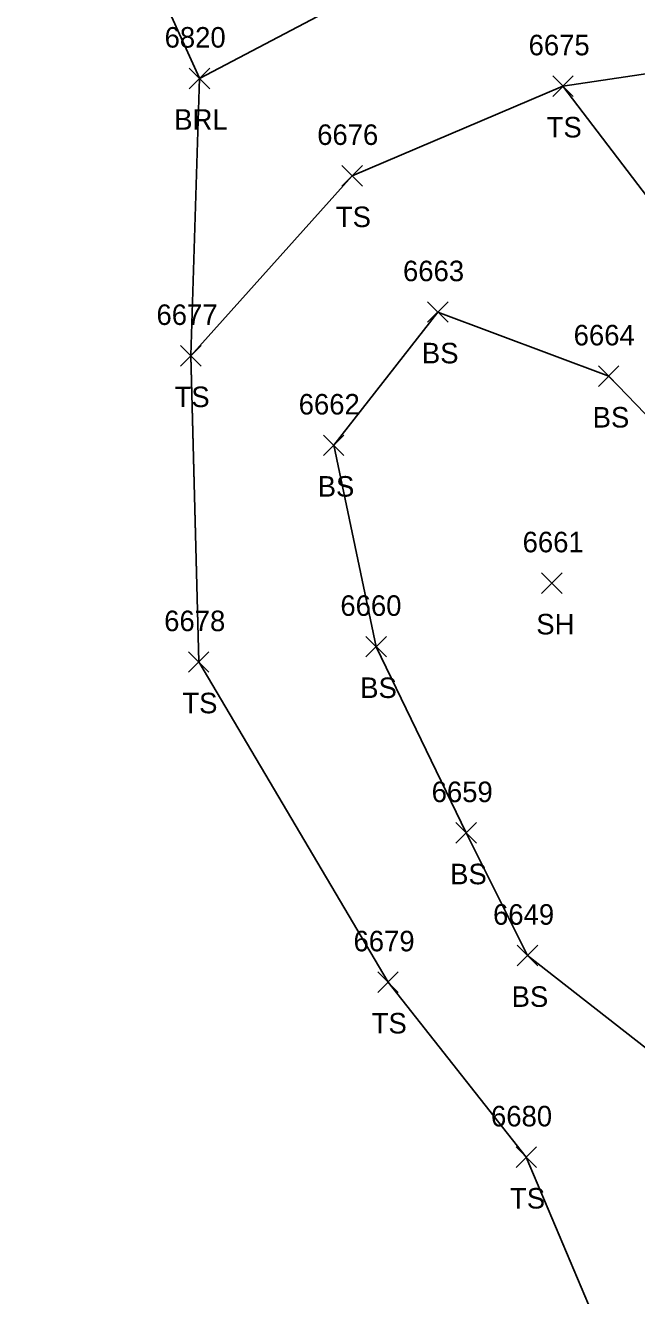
# Model space of a CAD drawing. Extents: x 1439173 to 1457902, y 641926 to 659889.
# Drawn here: x 1448647.9 to 1448707.4, y 643726.3 to 643850 of the extents above; entities that cross this region are included whole.
import ezdxf

# ---------------------------------------------------------------- set-up
doc = ezdxf.new("R2010")
doc.units = 0
for name, color, linetype in [('L_A', 7, 'Continuous'), ('L_I', 7, 'Continuous'), ('L_TIC', 7, 'Continuous'), ('LABL', 7, 'Continuous'), ('LELB', 7, 'Continuous'), ('LSOGP', 7, 'Continuous')]:
    doc.layers.add(name, color=color, linetype=linetype)

msp = doc.modelspace()

# ---------------------------------------------------------------- linework, layer by layer
at = {"layer": 'L_TIC'}
for points in [[(1448663.81, 643843.84), (1448665.81, 643845.84)], [(1448665.81, 643843.84), (1448663.81, 643845.84)], [(1448699.21, 643843.09), (1448701.21, 643845.09)], [(1448701.21, 643843.09), (1448699.21, 643845.09)], [(1448699.21, 643843.09), (1448701.21, 643845.09)], [(1448701.21, 643843.09), (1448699.21, 643845.09)], [(1448678.68, 643834.36), (1448680.68, 643836.36)], [(1448680.68, 643834.36), (1448678.68, 643836.36)], [(1448687.03, 643821.09), (1448689.03, 643823.09)], [(1448689.03, 643821.09), (1448687.03, 643823.09)], [(1448662.97, 643816.83), (1448664.97, 643818.83)], [(1448664.97, 643816.83), (1448662.97, 643818.83)], [(1448703.66, 643814.84), (1448705.66, 643816.84)], [(1448705.66, 643814.84), (1448703.66, 643816.84)], [(1448676.88, 643808.11), (1448678.88, 643810.11)], [(1448678.88, 643808.11), (1448676.88, 643810.11)], [(1448698.12, 643794.69), (1448700.12, 643796.69)], [(1448700.12, 643794.69), (1448698.12, 643796.69)], [(1448681.01, 643788.5), (1448683.01, 643790.5)], [(1448683.01, 643788.5), (1448681.01, 643790.5)], [(1448663.73, 643787.01), (1448665.73, 643789.01)], [(1448665.73, 643787.01), (1448663.73, 643789.01)], [(1448689.78, 643770.36), (1448691.78, 643772.36)], [(1448691.78, 643770.36), (1448689.78, 643772.36)], [(1448695.76, 643758.42), (1448697.76, 643760.42)], [(1448697.76, 643758.42), (1448695.76, 643760.42)], [(1448682.17, 643755.83), (1448684.17, 643757.83)], [(1448684.17, 643755.83), (1448682.17, 643757.83)], [(1448695.64, 643738.78), (1448697.64, 643740.78)], [(1448697.64, 643738.78), (1448695.64, 643740.78)]]:
    msp.add_lwpolyline(points, dxfattribs=at)
at = {"layer": 'LABL'}
msp.add_lwpolyline([(1448726.59, 643633.06), (1448720.88, 643665.88), (1448721.81, 643679.51), (1448713.75, 643699.28), (1448716.48, 643738.3), (1448713.98, 643745.94), (1448716.58, 643759.48), (1448721.16, 643766.42), (1448727.6, 643780.65), (1448730.59, 643792.75), (1448738.8, 643807.38), (1448734.69, 643825.61), (1448750.94, 643837.95), (1448770.04, 643856.47), (1448769.85, 643865.62), (1448759.86, 643877.1), (1448756.96, 643880.01), (1448752.9, 643888.77), (1448756.9, 643896.92), (1448747.89, 643914.13), (1448730.84, 643886.4), (1448712.52, 643872.63), (1448692.92, 643859.64), (1448664.81, 643844.84)], dxfattribs=at)
at = {"layer": 'LELB'}
for points in [[(1448720.9, 643847.16), (1448700.21, 643844.09)], [(1448721.6, 643816.35), (1448710.85, 643830.12), (1448700.21, 643844.09), (1448679.68, 643835.36), (1448663.97, 643817.83), (1448664.73, 643788.01), (1448683.17, 643756.83), (1448696.64, 643739.78)], [(1448713.98, 643745.94), (1448696.76, 643759.42), (1448690.78, 643771.36), (1448682.01, 643789.5), (1448677.88, 643809.11), (1448688.03, 643822.09), (1448704.66, 643815.84), (1448717.04, 643803.01), (1448729.31, 643808.83)]]:
    msp.add_lwpolyline(points, dxfattribs=at)
at = {"layer": 'LSOGP'}
msp.add_lwpolyline([(1448781.37, 643588.62), (1448769.44, 643619.4), (1448757.15, 643636.65), (1448739.02, 643640.02), (1448737.89, 643639.82), (1448735.44, 643638.14), (1448734.46, 643638.08), (1448726.59, 643633.05), (1448720.88, 643665.89), (1448721.81, 643679.51), (1448713.76, 643699.28), (1448696.64, 643739.78), (1448683.17, 643756.83), (1448664.73, 643788.02), (1448663.97, 643817.84), (1448664.8, 643844.85), (1448655.77, 643864.77), (1448638.64, 643902.39), (1448633.15, 643930.53), (1448624.16, 643968.11), (1448618.91, 643999.04), (1448586.99, 644029.02), (1448568.22, 644058.32)], dxfattribs=at)

# ---------------------------------------------------------------- texts
at = {"layer": 'L_A'}
for s, p in [('BRL', (1448662.35, 643839.84)), ('TS', (1448698.62, 643839.09)), ('TS', (1448698.62, 643839.09)), ('TS', (1448678.09, 643830.36)), ('BS', (1448686.47, 643817.09)), ('TS', (1448662.38, 643812.83)), ('BS', (1448703.1, 643810.84)), ('BS', (1448676.32, 643804.11)), ('SH', (1448697.61, 643790.69)), ('BS', (1448680.46, 643784.5)), ('TS', (1448663.14, 643783.01)), ('BS', (1448689.22, 643766.36)), ('BS', (1448695.21, 643754.42)), ('TS', (1448681.58, 643751.83)), ('TS', (1448695.05, 643734.78))]:
    msp.add_text(s, height=2, dxfattribs=at).set_placement(p)
at = {"layer": 'L_I'}
for s, p in [('6820', (1448661.41, 643847.84)), ('6675', (1448696.86, 643847.09)), ('6675', (1448696.86, 643847.09)), ('6676', (1448676.27, 643838.36)), ('6663', (1448684.63, 643825.09)), ('6677', (1448660.62, 643820.83)), ('6664', (1448701.25, 643818.84)), ('6662', (1448674.47, 643812.11)), ('6661', (1448696.28, 643798.69)), ('6660', (1448678.53, 643792.5)), ('6678', (1448661.37, 643791.01)), ('6659', (1448687.42, 643774.36)), ('6649', (1448693.4, 643762.42)), ('6679', (1448679.81, 643759.83)), ('6680', (1448693.2, 643742.78))]:
    msp.add_text(s, height=2, dxfattribs=at).set_placement(p)

doc.saveas('drawing.dxf')
